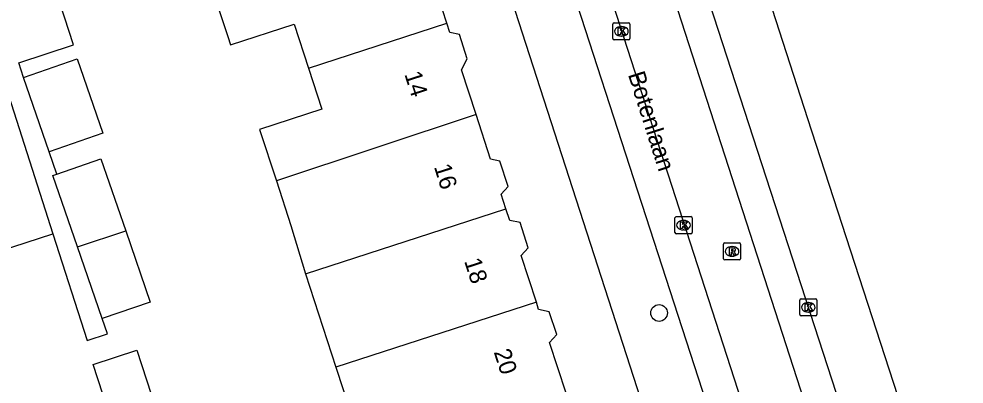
# Model space of a CAD drawing. Extents: x 158087 to 159494, y 382905 to 383981.
# Drawn here: x 159352.8 to 159408.1, y 383291.9 to 383313.2 of the extents above; entities that cross this region are included whole.
import ezdxf

# ---------------------------------------------------------------- set-up
doc = ezdxf.new("R2010")
doc.units = 0
for name, color, linetype in [('IMGEO_Boom', 7, 'Continuous'), ('IMGEO_Kolk', 7, 'Continuous'), ('IMGEO_Openbare_ruimte_label', 7, 'Continuous'), ('IMGEO_Pand', 7, 'Continuous'), ('IMGEO_Pand_nummerreeks', 7, 'Continuous'), ('IMGEO_Rijbaan_lokaal_gesloten', 7, 'Continuous'), ('IMGEO_Rijbaan_regionaal_gesloten', 7, 'Continuous'), ('IMGEO_Rioolput', 7, 'Continuous'), ('IMGEO_Voetpad_open', 7, 'Continuous')]:
    doc.layers.add(name, color=color, linetype=linetype)

msp = doc.modelspace()

# ---------------------------------------------------------------- linework, layer by layer
at = {"layer": 'IMGEO_Boom'}
msp.add_circle((159390.249, 383296.056), 0.489, dxfattribs=at)
at = {"layer": 'IMGEO_Kolk'}
for p, q in [((159387.546, 383312.083), (159387.546, 383312.935)), ((159387.621, 383313.009), (159388.473, 383313.009)), ((159388.034, 383312.789), (159388.059, 383312.789)), ((159388.547, 383312.935), (159388.547, 383312.083)), ((159388.057, 383312.229), (159388.032, 383312.229)), ((159388.473, 383312.009), (159387.621, 383312.009)), ((159391.254, 383301.684), (159392.106, 383301.684)), ((159391.179, 383300.758), (159391.179, 383301.61)), ((159391.667, 383301.464), (159391.692, 383301.464)), ((159392.18, 383301.61), (159392.18, 383300.758)), ((159392.106, 383300.684), (159391.254, 383300.684)), ((159391.69, 383300.904), (159391.665, 383300.904)), ((159398.48, 383295.96), (159398.48, 383296.812)), ((159398.555, 383296.886), (159399.407, 383296.886)), ((159398.968, 383296.666), (159398.993, 383296.666)), ((159399.481, 383296.812), (159399.481, 383295.96)), ((159398.991, 383296.106), (159398.966, 383296.106)), ((159399.407, 383295.886), (159398.555, 383295.886))]:
    msp.add_line(p, q, dxfattribs=at)
for points in [[(159387.546, 383312.083), (159387.546, 383312.935)], [(159387.621, 383313.009), (159388.473, 383313.009)], [(159387.867, 383312.709), (159387.99, 383312.709), (159387.99, 383312.558), (159388.12, 383312.709), (159388.284, 383312.709), (159388.138, 383312.558), (159388.291, 383312.309), (159388.139, 383312.309), (159388.054, 383312.473), (159387.99, 383312.406), (159387.99, 383312.309), (159387.867, 383312.309), (159387.867, 383312.709)], [(159388.547, 383312.935), (159388.547, 383312.083)], [(159388.473, 383312.009), (159387.621, 383312.009)], [(159391.254, 383301.684), (159392.106, 383301.684)], [(159391.179, 383300.758), (159391.179, 383301.61)], [(159391.5, 383301.384), (159391.623, 383301.384), (159391.623, 383301.233), (159391.753, 383301.384), (159391.917, 383301.384), (159391.771, 383301.233), (159391.924, 383300.984), (159391.772, 383300.984), (159391.687, 383301.148), (159391.623, 383301.081), (159391.623, 383300.984), (159391.5, 383300.984), (159391.5, 383301.384)], [(159392.18, 383301.61), (159392.18, 383300.758)], [(159392.106, 383300.684), (159391.254, 383300.684)], [(159398.48, 383295.96), (159398.48, 383296.812)], [(159398.555, 383296.886), (159399.407, 383296.886)], [(159399.481, 383296.812), (159399.481, 383295.96)], [(159398.801, 383296.586), (159398.924, 383296.586), (159398.924, 383296.435), (159399.054, 383296.586), (159399.218, 383296.586), (159399.072, 383296.435), (159399.225, 383296.186), (159399.073, 383296.186), (159398.988, 383296.35), (159398.924, 383296.283), (159398.924, 383296.186), (159398.801, 383296.186), (159398.801, 383296.586)], [(159399.407, 383295.886), (159398.555, 383295.886)]]:
    msp.add_lwpolyline(points, dxfattribs=at)
for centre, start, end in [((159387.623, 383312.933), 91.552, 178.448), ((159387.623, 383312.933), 91.552, 178.448), ((159388.471, 383312.933), 1.552, 88.448), ((159388.471, 383312.933), 1.552, 88.448), ((159387.623, 383312.085), 181.552, 268.448), ((159387.623, 383312.085), 181.552, 268.448), ((159388.471, 383312.085), 271.552, 358.448), ((159388.471, 383312.085), 271.552, 358.448), ((159391.256, 383301.608), 91.552, 178.448), ((159391.256, 383301.608), 91.552, 178.448), ((159392.104, 383301.608), 1.552, 88.448), ((159392.104, 383301.608), 1.552, 88.448), ((159391.256, 383300.76), 181.552, 268.448), ((159391.256, 383300.76), 181.552, 268.448), ((159392.104, 383300.76), 271.552, 358.448), ((159392.104, 383300.76), 271.552, 358.448), ((159398.557, 383296.81), 91.552, 178.448), ((159398.557, 383296.81), 91.552, 178.448), ((159399.405, 383296.81), 1.552, 88.448), ((159399.405, 383296.81), 1.552, 88.448), ((159398.557, 383295.962), 181.552, 268.448), ((159398.557, 383295.962), 181.552, 268.448), ((159399.405, 383295.962), 271.552, 358.448), ((159399.405, 383295.962), 271.552, 358.448)]:
    msp.add_arc(centre, 0.0765, start, end, dxfattribs=at)
for centre, major_axis, ratio, start_param, end_param in [((159388.033, 383312.509), (-0.387, 0.002), 0.722429, 4.712389, 7.853982), ((159388.058, 383312.509), (-0.39, 0.002), 0.717154, 1.570796, 4.712389), ((159391.666, 383301.184), (-0.387, 0.002), 0.722429, 4.712389, 7.853982), ((159391.691, 383301.184), (-0.39, 0.002), 0.717154, 1.570796, 4.712389), ((159398.967, 383296.386), (-0.387, 0.002), 0.722429, 4.712389, 7.853982), ((159398.992, 383296.386), (-0.39, 0.002), 0.717154, 1.570796, 4.712389)]:
    msp.add_ellipse(centre, major_axis=major_axis, ratio=ratio, start_param=start_param, end_param=end_param, dxfattribs=at)
at = {"layer": 'IMGEO_Pand'}
for points in [[(159323.43, 383314.578), (159346.567, 383326.346), (159354.795, 383300.681)], [(159377.832, 383312.983), (159376.061, 383318.454)], [(159352.797, 383310.674), (159355.997, 383311.713), (159354.432, 383316.535), (159351.423, 383315.558)], [(159366.118, 383315.238), (159364.232, 383314.628), (159365.021, 383312.198), (159365.178, 383311.714), (159368.903, 383312.923), (159369.738, 383310.35)], [(159369.738, 383310.35), (159377.832, 383312.983)], [(159379.55, 383307.641), (159378.702, 383310.261), (159379.033, 383310.909), (159378.578, 383312.315), (159378.009, 383312.436), (159377.832, 383312.983)], [(159353.068, 383309.806), (159356.213, 383310.895), (159357.714, 383306.561), (159354.569, 383305.472)], [(159369.738, 383310.35), (159370.514, 383307.96), (159366.887, 383306.783), (159367.864, 383303.774)], [(159354.569, 383305.472), (159353.068, 383309.806)], [(159379.55, 383307.641), (159367.864, 383303.774)], [(159381.294, 383302.142), (159381.015, 383303.006), (159381.414, 383303.449), (159380.936, 383304.926), (159380.391, 383305.043), (159379.55, 383307.641)], [(159355.02, 383304.165), (159357.602, 383305.055), (159359.049, 383300.857)], [(159356.232, 383299.924), (159354.797, 383304.088), (159355.02, 383304.165)], [(159367.864, 383303.774), (159368.713, 383301.158), (159369.571, 383298.351)], [(159369.571, 383298.351), (159381.294, 383302.142)], [(159383.073, 383296.679), (159382.187, 383299.414), (159382.593, 383299.864), (159382.117, 383301.336), (159381.513, 383301.465), (159381.294, 383302.142)], [(159329.326, 383292.442), (159342.352, 383296.656), (159354.795, 383300.681)], [(159356.232, 383299.924), (159359.049, 383300.857)], [(159359.049, 383300.857), (159360.484, 383296.69), (159357.679, 383295.724)], [(159357.679, 383295.724), (159356.232, 383299.924)], [(159369.571, 383298.351), (159371.346, 383292.887)], [(159383.073, 383296.679), (159371.346, 383292.887)], [(159384.81, 383291.364), (159383.847, 383294.339), (159384.261, 383294.798), (159383.83, 383296.13), (159383.207, 383296.264), (159383.073, 383296.679)], [(159358.551, 383288.749), (159357.143, 383293.046), (159359.704, 383293.885), (159361.114, 383289.578)], [(159371.346, 383292.887), (159372.214, 383290.214), (159373.075, 383287.563), (159376.751, 383288.757)]]:
    msp.add_lwpolyline(points, dxfattribs=at)
at = {"layer": 'IMGEO_Rijbaan_lokaal_gesloten'}
for points in [[(159382.92, 383339.765), (159403.975, 383274.712)], [(159400.674, 383273.645), (159379.602, 383338.672)]]:
    msp.add_lwpolyline(points, dxfattribs=at)
at = {"layer": 'IMGEO_Rijbaan_regionaal_gesloten'}
for points in [[(159376.832, 383376.023), (159379.338, 383368.234), (159387.737, 383342.028), (159398.934, 383307.419), (159408.982, 383276.561), (159416.981, 383251.605), (159423.176, 383232.84), (159427.729, 383219.048), (159433.529, 383200.993), (159434.964, 383196.53), (159439.928, 383181.088), (159441.197, 383177.182), (159447.226, 383158.633)], [(159381.442, 383350.685), (159381.816, 383349.595), (159386.306, 383335.49), (159392.929, 383314.999), (159404.699, 383278.784), (159410.429, 383261.147), (159414.039, 383250), (159416.152, 383243.476), (159419.898, 383231.888), (159428.476, 383205.358), (159435.444, 383183.894), (159440.525, 383168.19), (159445.308, 383153.393), (159451.336, 383134.79), (159457.015, 383117.143), (159459.21, 383110.234), (159459.934, 383107.768)]]:
    msp.add_lwpolyline(points, dxfattribs=at)
at = {"layer": 'IMGEO_Rioolput'}
for p, q in [((159394.02, 383299.227), (159394.02, 383300.079)), ((159394.095, 383300.153), (159394.947, 383300.153)), ((159395.021, 383300.079), (159395.021, 383299.227)), ((159394.508, 383299.933), (159394.533, 383299.933)), ((159394.947, 383299.153), (159394.095, 383299.153)), ((159394.531, 383299.373), (159394.506, 383299.373))]:
    msp.add_line(p, q, dxfattribs=at)
for points in [[(159394.02, 383299.227), (159394.02, 383300.079)], [(159394.095, 383300.153), (159394.947, 383300.153)], [(159395.021, 383300.079), (159395.021, 383299.227)], [(159394.609, 383299.851), (159394.357, 383299.853), (159394.357, 383299.453)], [(159394.357, 383299.453), (159394.481, 383299.453), (159394.481, 383299.615), (159394.492, 383299.615)], [(159394.535, 383299.772), (159394.481, 383299.772), (159394.481, 383299.691)], [(159394.481, 383299.691), (159394.533, 383299.691)], [(159394.539, 383299.586), (159394.61, 383299.453), (159394.75, 383299.453), (159394.685, 383299.579)], [(159394.947, 383299.153), (159394.095, 383299.153)]]:
    msp.add_lwpolyline(points, dxfattribs=at)
for centre, radius, start, end in [((159394.097, 383300.077), 0.0765, 91.552, 178.448), ((159394.097, 383300.077), 0.0765, 91.552, 178.448), ((159394.945, 383300.077), 0.0765, 1.552, 88.448), ((159394.945, 383300.077), 0.0765, 1.552, 88.448), ((159394.491, 383299.562), 0.0533, 26.0293, 88.6989), ((159394.517, 383299.88), 0.19, 274.7715, 282.9687), ((159394.541, 383299.676), 0.0964, 77.0061, 93.1865), ((159394.555, 383299.733), 0.0378, 276.6634, 79.6772), ((159394.608, 383299.741), 0.109, 350.3612, 89.416), ((159394.606, 383299.741), 0.112, 277.5842, 350.9817), ((159394.59, 383299.526), 0.108, 29.5134, 73.7905), ((159394.097, 383299.229), 0.0765, 181.552, 268.448), ((159394.097, 383299.229), 0.0765, 181.552, 268.448), ((159394.945, 383299.229), 0.0765, 271.552, 358.448), ((159394.945, 383299.229), 0.0765, 271.552, 358.448)]:
    msp.add_arc(centre, radius, start, end, dxfattribs=at)
for centre, major_axis, ratio, start_param, end_param in [((159394.507, 383299.653), (-0.387, 0.002), 0.722429, 4.712389, 7.853982), ((159394.532, 383299.653), (-0.39, 0.002), 0.717154, 1.570796, 4.712389)]:
    msp.add_ellipse(centre, major_axis=major_axis, ratio=ratio, start_param=start_param, end_param=end_param, dxfattribs=at)
at = {"layer": 'IMGEO_Voetpad_open'}
for points in [[(159370.695, 383348.093), (159400.081, 383257.316)], [(159406.033, 383255.464), (159404.419, 383256.32), (159404.11, 383256.662), (159376.74, 383340.941)], [(159353.068, 383309.806), (159352.797, 383310.674)], [(159355.02, 383304.165), (159354.569, 383305.472)], [(159354.795, 383300.681), (159356.79, 383294.457), (159357.982, 383294.844), (159357.679, 383295.724)]]:
    msp.add_lwpolyline(points, dxfattribs=at)

# ---------------------------------------------------------------- texts
at = {"layer": 'IMGEO_Openbare_ruimte_label'}
msp.add_text('Botenlaan', height=1, rotation=287.6377, dxfattribs=at).set_placement((159388.422, 383309.991))
at = {"layer": 'IMGEO_Pand_nummerreeks'}
for s, rotation, p in [('14', 287.8289, (159375.343, 383310.007)), ('16', 287.5978, (159377.073, 383304.601)), ('18', 288.0319, (159378.838, 383299.092)), ('20', 288.0995, (159380.568, 383293.784))]:
    msp.add_text(s, height=1, rotation=rotation, dxfattribs=at).set_placement(p)

doc.saveas('drawing.dxf')
